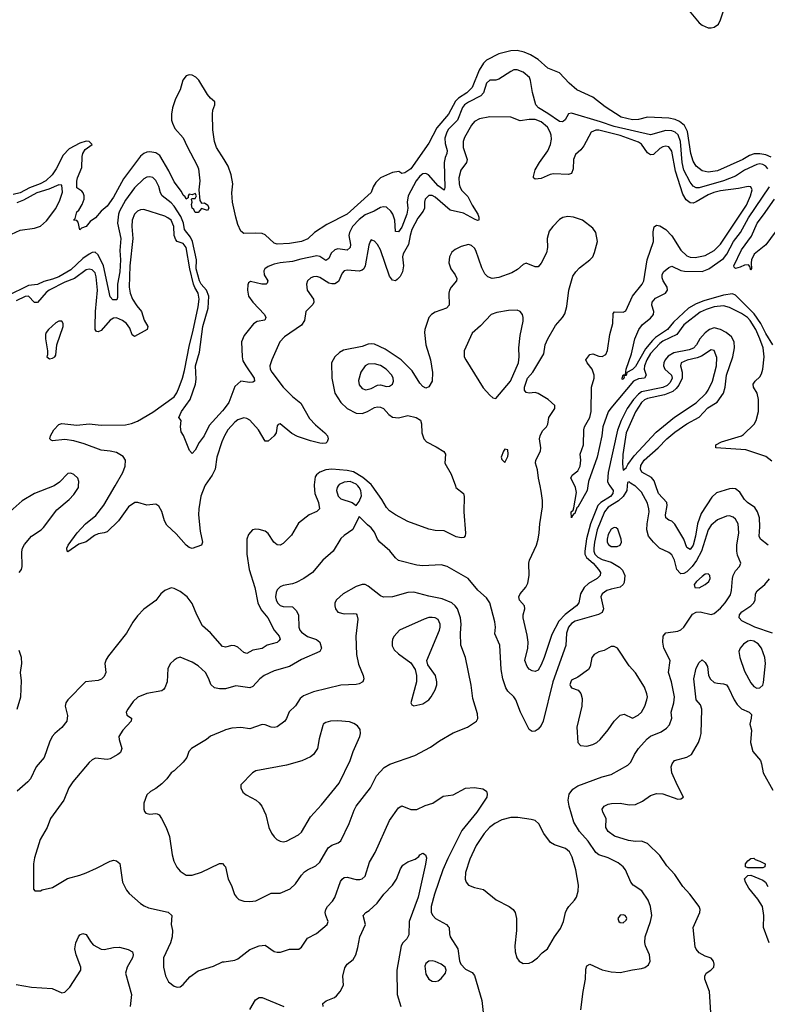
# Model space of a CAD drawing. Header units: inches. Extents: x 1473912 to 1647258, y 640388 to 773423.
# Tile 289 of 420: x 1538653 to 1543579, y 736585 to 743071. Entities that reach past the tile are written whole.
import ezdxf

# ---------------------------------------------------------------- set-up
doc = ezdxf.new("R2010")
doc.units = ezdxf.units.IN
doc.header["$MEASUREMENT"] = 0
for name, color, linetype in [('B5733', 7, 'Continuous'), ('B5734', 7, 'Continuous'), ('B5743', 7, 'Continuous'), ('B5744', 7, 'Continuous')]:
    doc.layers.add(name, color=color, linetype=linetype)

msp = doc.modelspace()

# ---------------------------------------------------------------- linework, layer by layer
at = {"layer": 'B5733', "color": 5}
for points, elevation in [([(1538880.6, 740000), (1538880.3, 739999.7), (1538750, 739949.8), (1538670, 739902.4), (1538590, 739832.5), (1538530.7, 739769.3), (1538490, 739740.4), (1538430, 739725.1), (1538390, 739722.4), (1538290, 739737.7), (1538233.8, 739753.8), (1538209.4, 739769.4), (1538195.8, 739790), (1538190.9, 739810), (1538193, 739830), (1538219.5, 739850), (1538310, 739876.4), (1538332.3, 739887.7), (1538354.1, 739905.9), (1538383.9, 739950), (1538409, 740000)], 720), ([(1538650.5, 739429.5), (1538664.1, 739450), (1538669.8, 739470), (1538666.1, 739566.1), (1538672.3, 739590), (1538685.3, 739614.7), (1538730, 739669), (1538793.5, 739710), (1538810, 739726.5), (1538898.6, 739841.4), (1538979.1, 739910), (1539010, 739944.2), (1539039.8, 739990), (1539040.5, 740000)], 720), ([(1539874, 740000), (1539847.2, 739932.8), (1539832.8, 739850), (1539830.9, 739810), (1539842.2, 739702.2), (1539856.5, 739630), (1539850.4, 739609.6), (1539790, 739588.4), (1539770, 739594.8), (1539750, 739608.9), (1539684.9, 739684.9), (1539622.2, 739742.2), (1539606.8, 739770), (1539590, 739832), (1539570, 739865.6), (1539550, 739879.6), (1539490, 739872.3), (1539431.8, 739891.8), (1539411.6, 739891.6), (1539370, 739862.4), (1539303.6, 739770), (1539230, 739697.7), (1539210, 739689.8), (1539170, 739684.1), (1539146.7, 739673.3), (1539090, 739632.1), (1539043.4, 739616.6), (1538970, 739566.6), (1538965.2, 739570), (1538963.6, 739590), (1538972, 739610), (1539031.1, 739690), (1539087.2, 739750), (1539154.3, 739805.7), (1539207.8, 739872.2), (1539281.4, 740000)], 680), ([(1540000, 738939.3), (1539990, 738941), (1539910, 739032.4), (1539857.9, 739077.9), (1539819.3, 739150), (1539790, 739226), (1539756.9, 739270), (1539710, 739303.5), (1539670, 739324.7), (1539650, 739327.8), (1539610, 739311.3), (1539583.8, 739290), (1539550, 739244.5), (1539471.5, 739188.5), (1539430, 739145.1), (1539398.4, 739101.6), (1539357, 739030), (1539238.4, 738881.6), (1539222.8, 738857.2), (1539213.1, 738830), (1539219.5, 738770), (1539210, 738744.2), (1539192.4, 738727.6), (1539170, 738718.2), (1539085.5, 738710), (1538970.4, 738590), (1538956.4, 738570), (1538952.4, 738550), (1538967.1, 738487.1), (1538963.1, 738450), (1538931.4, 738408.6), (1538884.9, 738370), (1538867.9, 738350), (1538848.6, 738311.4), (1538815.2, 738210), (1538762, 738150), (1538724.4, 738070), (1538707.2, 738050), (1538636.5, 737990)], 720), ([(1538635.8, 738530), (1538659.9, 738610), (1538663.9, 738716.1), (1538658.4, 738770), (1538666.3, 738830), (1538665.2, 738870), (1538650, 738916)], 720), ([(1540000, 738662.2), (1539970, 738662.4), (1539937.2, 738670), (1539912.2, 738692.2), (1539898.9, 738730), (1539876.3, 738770), (1539830, 738815.1), (1539790, 738839.5), (1539710, 738872.3), (1539690, 738866), (1539670, 738852.7), (1539646.8, 738830), (1539630, 738798), (1539624.4, 738710), (1539610.4, 738670), (1539601.1, 738658.9), (1539590, 738649.6), (1539490, 738632.6), (1539431.4, 738608.6), (1539400.5, 738579.5), (1539364.9, 738530), (1539354, 738510), (1539358.8, 738490), (1539390.6, 738470), (1539387, 738450), (1539332.4, 738390), (1539306.5, 738350), (1539307.6, 738330), (1539325.7, 738270), (1539316.4, 738243.6), (1539300.5, 738230), (1539250, 738202.3), (1539230, 738198.5), (1539153.5, 738206.5), (1539130, 738196.2), (1539110, 738178), (1539003.8, 738050), (1538976.3, 738010), (1538944, 737930), (1538856.3, 737810), (1538833, 737750), (1538788, 737670), (1538750.9, 737550.9), (1538743, 737510), (1538743.6, 737343.6), (1538752.7, 737332.7), (1538790, 737332), (1538801.2, 737338.8), (1538870, 737354.8), (1538967.2, 737412.8), (1539050, 737434.9), (1539090.6, 737450.6), (1539159.3, 737480.7), (1539250, 737528.4), (1539273.7, 737533.7), (1539290.3, 737530.3), (1539302, 737522), (1539312, 737512), (1539316.1, 737496.1), (1539330.4, 737390), (1539355.8, 737335.8), (1539375.1, 737315.1), (1539448.9, 737248.9), (1539472.9, 737232.9), (1539501.1, 737221.1), (1539632, 737192), (1539654.9, 737170), (1539650.5, 737110.5), (1539659.3, 737070), (1539657.6, 737030), (1539647.4, 736990), (1539601.5, 736890), (1539600.3, 736830), (1539613.3, 736773.3), (1539633.8, 736733.8), (1539670, 736704), (1539690, 736697.3), (1539710, 736700.7), (1539730, 736716.3), (1539774.9, 736765.1), (1539830, 736804.9), (1539930, 736835.8), (1539990, 736863.8), (1540000, 736865.2)], 740), ([(1540000, 738389.5), (1539910, 738351.8), (1539884.9, 738330), (1539784, 738270), (1539767.3, 738250), (1539754.8, 738210), (1539730, 738179), (1539670, 738122), (1539650, 738108.7), (1539622, 738070), (1539590, 738038.4), (1539550, 738007), (1539514.2, 737985.8), (1539490, 737964), (1539470.8, 737910), (1539471, 737870), (1539475.3, 737855.3), (1539484.9, 737844.9), (1539510, 737837.3), (1539550, 737842), (1539558.8, 737838.8), (1539572.1, 737832.1), (1539587.7, 737810), (1539618, 737750), (1539640.4, 737690), (1539657, 737570), (1539667.7, 737527.7), (1539687.8, 737487.8), (1539710, 737463), (1539750, 737436.4), (1539790, 737435.3), (1539850, 737454.9), (1539970, 737512.2), (1539990, 737513), (1540000, 737500.2)], 760), ([(1538630, 736715.5), (1538730, 736697.6), (1538867.9, 736687.9), (1538930, 736660.7), (1538950, 736664.9), (1538982.9, 736697.1), (1539055.6, 736810), (1539055.8, 736830), (1539024.4, 736910), (1539016.8, 736950), (1539023.9, 736990), (1539040.5, 737030), (1539050, 737043), (1539070, 737052.4), (1539090, 737045.5), (1539118.5, 736998.5), (1539137.6, 736977.6), (1539190, 736947.1), (1539210, 736944.9), (1539270, 736959.6), (1539310, 736961.1), (1539366.7, 736946.7), (1539396.3, 736930), (1539400.4, 736910), (1539396, 736890), (1539360.2, 736830), (1539351, 736790), (1539389.2, 736650), (1539381.9, 736570)], 720)]:
    msp.add_lwpolyline(points, dxfattribs=dict(at, elevation=elevation))
at = {"layer": 'B5734', "color": 5}
for points, elevation in [([(1540000, 742150.2), (1539949.8, 742229.8), (1539937.2, 742270), (1539926, 742346), (1539923.7, 742450), (1539925, 742475), (1539939.3, 742510), (1539938, 742530), (1539910, 742553.5), (1539890, 742579.3), (1539832.6, 742672.6), (1539812.8, 742692.8), (1539790, 742705.2), (1539770, 742708.2), (1539750, 742701.2), (1539727.9, 742672.1), (1539710.9, 742610), (1539679.5, 742550), (1539660.2, 742490), (1539653, 742450), (1539654, 742410), (1539658.8, 742390), (1539675.8, 742355.7), (1539730, 742294), (1539755.5, 742235.5), (1539822.7, 742110), (1539830.2, 742090), (1539840.3, 742010), (1539833, 741950), (1539840.7, 741880.7), (1539850, 741862), (1539870, 741864.7), (1539892.4, 741850), (1539898.8, 741830), (1539890, 741815.3), (1539850, 741828), (1539830, 741802), (1539810, 741802), (1539800.4, 741820.4), (1539790, 741828.7), (1539785.6, 741854.4), (1539788.9, 741868.9), (1539786, 741890), (1539790, 741894), (1539810, 741894), (1539818, 741910), (1539810, 741926), (1539790, 741918), (1539770, 741922), (1539762.8, 741910), (1539762, 741898), (1539750, 741889.4), (1539744.4, 741904.4), (1539730, 741916), (1539718.6, 741938.6), (1539670, 742002.4), (1539636.2, 742076.2), (1539576.7, 742176.7), (1539550, 742195), (1539510, 742200.2), (1539490, 742197.8), (1539470, 742189), (1539448.3, 742171.8), (1539336.3, 742023.7), (1539270, 741901.3), (1539230, 741843), (1539190.3, 741809.7), (1539153.5, 741766.5), (1539118, 741742), (1539090, 741708.7), (1539061, 741699), (1539050, 741686), (1539037.2, 741737.2), (1539028.9, 741748.9), (1539008, 741750), (1539018, 741762), (1539030, 741806), (1539043.1, 741816.9), (1539065.5, 741854.5), (1539078.7, 741890), (1539077.8, 741910), (1539070.9, 741930.9), (1539061.6, 741941.6), (1539030, 741964.7), (1539028.4, 742008.4), (1539033.2, 742030), (1539061.7, 742098.3), (1539064.5, 742170), (1539069.2, 742190.8), (1539084.3, 742215.7), (1539131.2, 742250), (1539109.7, 742269.7), (1539090, 742270.7), (1539050, 742258.8), (1538979.9, 742220.1), (1538940.4, 742179.6), (1538893.3, 742090), (1538867.2, 742050), (1538824.6, 742010), (1538788.3, 741990), (1538716.5, 741963.5), (1538656.3, 741930), (1538610, 741919.1)], 640), ([(1540000, 740507.7), (1539990, 740493.7), (1539902.4, 740397.6), (1539867.6, 740330), (1539834.9, 740285.1), (1539810, 740236), (1539790, 740214), (1539772.3, 740232.3), (1539731.6, 740331.6), (1539716.6, 740356.6), (1539712.3, 740390), (1539718, 740430), (1539702, 740450), (1539719.8, 740490), (1539775.4, 740570), (1539812.5, 740670), (1539816.2, 740703.8), (1539810.8, 740790), (1539838.4, 740881.6), (1539860.1, 741050), (1539895.3, 741170), (1539898.3, 741250), (1539884.5, 741290), (1539848.1, 741328.1), (1539837.9, 741350), (1539816.2, 741430), (1539817.6, 741490), (1539792.5, 741610), (1539779.2, 741639.2), (1539738.7, 741690), (1539732.2, 741730), (1539715.5, 741775.5), (1539670, 741843.2), (1539650, 741864.7), (1539591.6, 741911.6), (1539581.6, 741930), (1539570, 741973), (1539550, 742012.4), (1539530, 742031), (1539510, 742037.2), (1539490, 742033.6), (1539470, 742022.5), (1539410, 741963.2), (1539350, 741881.5), (1539310.5, 741810), (1539303.9, 741790), (1539298, 741730), (1539319.5, 741630), (1539313.1, 741550), (1539316.3, 741490), (1539312.4, 741410), (1539297.4, 741330), (1539297.8, 741242.2), (1539293.4, 741226.6), (1539266.6, 741226.6), (1539250, 741246), (1539206, 741450), (1539170, 741523.2), (1539150, 741539.6), (1539130, 741537.9), (1539110, 741527.7), (1539070, 741497.7), (1538990, 741423.1), (1538910, 741377.6), (1538870, 741361.5), (1538812.4, 741347.6), (1538770, 741326), (1538710, 741320.1), (1538569.2, 741250.8)], 660), ([(1538570, 741644.7), (1538656.1, 741683.9), (1538750, 741698.8), (1538790, 741711.5), (1538830, 741746), (1538890, 741826.7), (1538918.1, 741881.8), (1538934.3, 741934.3), (1538930, 741981.2), (1538910, 741984.4), (1538844.6, 741955.4), (1538766.1, 741930), (1538677.8, 741882.2), (1538634.7, 741865.3)], 660), ([(1539281.4, 740000), (1539332.1, 740087.9), (1539347.2, 740130), (1539349.5, 740169.5), (1539334.5, 740194.5), (1539290, 740220.3), (1539250, 740229.9), (1539190, 740234.7), (1539077.2, 740277.2), (1539010, 740297.4), (1538950, 740306.8), (1538870, 740297.6), (1538860.8, 740300.8), (1538852.3, 740310), (1538856.9, 740330), (1538878.3, 740370), (1538910, 740405.3), (1538930, 740411.4), (1539030, 740401), (1539110, 740408.2), (1539190, 740399.6), (1539350, 740403.4), (1539390, 740410.1), (1539430, 740425.9), (1539530, 740484.8), (1539670, 740587.9), (1539687.4, 740612.6), (1539704, 740650), (1539726.4, 740710), (1539738.9, 740761.1), (1539771.4, 740930), (1539794.4, 741014.4), (1539830, 741180.4), (1539835.5, 741230), (1539830, 741269.7), (1539806.1, 741306.1), (1539797.5, 741330), (1539773.7, 741430), (1539750, 741570.7), (1539730, 741597.9), (1539690, 741609.4), (1539681, 741621.1), (1539671.8, 741650), (1539667.6, 741710), (1539650, 741749.8), (1539630, 741766.6), (1539610, 741776.2), (1539470, 741820.3), (1539450, 741819.3), (1539429.1, 741810), (1539409.4, 741790), (1539394.4, 741750), (1539392.1, 741710), (1539398.7, 741630), (1539379.5, 741450), (1539374.3, 741310), (1539379.9, 741270), (1539396.2, 741230), (1539425.3, 741185.3), (1539456.3, 741150), (1539472.6, 741092.6), (1539498.2, 741050), (1539494, 741030), (1539410, 740983.5), (1539395, 740995), (1539379.4, 741039.4), (1539356.4, 741070), (1539330, 741090.4), (1539290, 741106.8), (1539270, 741105), (1539250, 741091.2), (1539190, 741024.1), (1539170, 741014), (1539158.3, 741018.3), (1539150.7, 741030.7), (1539149.9, 741049.9), (1539152.3, 741150), (1539165.8, 741290), (1539157.2, 741377.2), (1539150, 741404.2), (1539130, 741423.7), (1539110, 741427.4), (1539090, 741422.8), (1539014.2, 741365.8), (1538950, 741341.5), (1538847.9, 741290), (1538826.7, 741273.3), (1538770, 741208.8), (1538750, 741208.2), (1538710, 741249.4), (1538690, 741248.3), (1538630, 741218.9)], 680), ([(1540000, 740326.6), (1539984.1, 740290), (1539952, 740190), (1539940.1, 740110), (1539920.5, 740070), (1539875.7, 740004.3), (1539874, 740000)], 680), ([(1539040.5, 740000), (1539042.6, 740030), (1539035.8, 740050), (1539010, 740075.1), (1538990, 740084), (1538970, 740081.1), (1538915.8, 740024.2), (1538880.6, 740000)], 720)]:
    msp.add_lwpolyline(points, dxfattribs=dict(at, elevation=elevation))
at = {"layer": 'B5734', "color": 5, "elevation": 720}
msp.add_lwpolyline([(1538910, 741086), (1538890, 741075.4), (1538843.2, 741030), (1538827.1, 741010), (1538823.4, 740996.6), (1538823, 740970), (1538836.9, 740890), (1538836.4, 740863.6), (1538831, 740850), (1538850, 740837.3), (1538870, 740842), (1538884, 740850), (1538890, 740862), (1538897.7, 740930), (1538939.8, 741050), (1538940.5, 741070), (1538930, 741084.5)], close=True, dxfattribs=at)
at = {"layer": 'B5743', "color": 5}
for points, elevation in [([(1542656.3, 740000), (1542654, 739970), (1542629.6, 739930), (1542598.6, 739901.4), (1542530, 739859.3), (1542507, 739830), (1542457.3, 739710), (1542439.7, 739630), (1542435.6, 739590), (1542436.4, 739570), (1542443.5, 739550), (1542462.8, 739530), (1542490, 739515.2), (1542550, 739496.6), (1542604.7, 739464.7), (1542625.9, 739445.9), (1542639.7, 739410), (1542635.5, 739364.5), (1542629.3, 739350.7), (1542610, 739333.3), (1542550, 739320.7), (1542522.4, 739310), (1542491.1, 739288.9), (1542483.2, 739270), (1542499.8, 739190), (1542490, 739165.1), (1542467, 739153), (1542312.9, 739110), (1542290, 739093.2), (1542269.6, 739070), (1542255, 739030), (1542250.7, 738949.3), (1542166.1, 738710), (1542101.3, 738450), (1542090, 738422), (1542070, 738397.2), (1542050, 738385.1), (1542030, 738383.1), (1542010, 738394.3), (1541953.6, 738510), (1541922.8, 738590), (1541910, 738611.1), (1541868.7, 738648.7), (1541856.5, 738670), (1541837.4, 738730), (1541826, 738790), (1541817.2, 738950), (1541784.7, 739024.7), (1541788.6, 739070), (1541784.7, 739104.7), (1541750, 739229.3), (1541730, 739262.4), (1541672.2, 739312.2), (1541607.8, 739390), (1541470, 739469.7), (1541430, 739479.2), (1541310, 739473.3), (1541270, 739476.8), (1541150, 739509.7), (1541130, 739526.3), (1541091.4, 739571.4), (1541025.1, 739630), (1541009.7, 739650), (1540990, 739696), (1540970, 739724.5), (1540943.7, 739743.7), (1540890, 739798), (1540847.4, 739712.6), (1540790, 739673.6), (1540770, 739654.5), (1540718, 739570), (1540650.5, 739510), (1540581.6, 739430), (1540524.9, 739390), (1540475.6, 739364.4), (1540450, 739355.1), (1540390, 739344.2), (1540370, 739335.1), (1540350, 739316.2), (1540342.4, 739297.6), (1540339, 739270), (1540343.2, 739250), (1540352, 739230), (1540370, 739212), (1540390, 739205.2), (1540450, 739202.4), (1540476.7, 739176.7), (1540489.2, 739149.2), (1540491.3, 739070), (1540498.5, 739050), (1540510, 739036), (1540550, 739007.6), (1540608.4, 738988.4), (1540630.8, 738970.8), (1540641.1, 738930), (1540630.4, 738910), (1540510, 738856), (1540430, 738809.8), (1540330, 738781.4), (1540263.7, 738750), (1540235.6, 738730), (1540190, 738677.7), (1540170, 738668.9), (1540077.7, 738682.2), (1540010, 738662.2), (1540000, 738662.2)], 740), ([(1540593, 740000), (1540597.3, 739950), (1540620.9, 739890), (1540627.6, 739850), (1540610, 739831.1), (1540560.5, 739810), (1540490, 739755.4), (1540443.8, 739676.2), (1540390, 739621), (1540370, 739608.6), (1540350, 739610.9), (1540327.6, 739630), (1540290, 739686), (1540270, 739701.6), (1540230, 739711.8), (1540210, 739714), (1540186, 739710), (1540160.9, 739679.1), (1540150.4, 739649.6), (1540150.2, 739550), (1540164.3, 739450), (1540201.8, 739330), (1540222.6, 739230), (1540243.7, 739183.7), (1540288.3, 739130), (1540329.3, 739050), (1540362.2, 739010), (1540369.2, 738990), (1540361.5, 738978.5), (1540350.6, 738969.4), (1540284.4, 738950), (1540250, 738929.8), (1540190, 738917.2), (1540150, 738895.6), (1540130, 738902.3), (1540090, 738938.5), (1540070, 738946.2), (1540050, 738947.9), (1540010, 738937.6), (1540000, 738939.3)], 720), ([(1540751, 740000), (1540744.1, 739990), (1540740.6, 739970), (1540751.8, 739931.8), (1540770, 739915.6), (1540842.8, 739890), (1540870, 739871), (1540890, 739897.3), (1540906.3, 739933.7), (1540901.3, 739970), (1540889.8, 739990), (1540880.3, 740000)], 740), ([(1541524.2, 740000), (1541527.7, 739990), (1541576.4, 739950), (1541582.6, 739930), (1541579.3, 739830), (1541590.3, 739689.7), (1541588.3, 739671.7), (1541579, 739661), (1541563, 739657), (1541530, 739664), (1541450, 739703.1), (1541390, 739707), (1541350, 739715.8), (1541210, 739766), (1541130, 739809.8), (1541090, 739836.1), (1541070, 739857), (1541039, 739910), (1540976.4, 740000)], 720), ([(1542541.8, 740000), (1542563.9, 739970), (1542562, 739950), (1542545.6, 739930), (1542482.1, 739890), (1542462.9, 739870), (1542413.7, 739750), (1542388.1, 739651.9), (1542376.4, 739570), (1542377.8, 739550), (1542388.8, 739528.8), (1542431.9, 739490), (1542467.5, 739450), (1542480.1, 739430), (1542479, 739410), (1542457.2, 739390), (1542402.1, 739357.9), (1542372.5, 739330), (1542348.1, 739290), (1542337.3, 739230), (1542322.8, 739210), (1542246.4, 739153.6), (1542206.1, 739110), (1542159.4, 739020.6), (1542109.4, 738870), (1542090, 738821.3), (1542070, 738785.7), (1542050, 738778.2), (1542030, 738782), (1542010, 738793.7), (1541996.4, 738810), (1541982.5, 738850), (1542001.7, 738930), (1542002.7, 738970), (1541997.8, 739017.8), (1541971.4, 739130), (1541971.4, 739150), (1541981.2, 739190), (1541978.8, 739210), (1541947.1, 739247.1), (1541942.3, 739270), (1541951.5, 739290), (1541987.3, 739332.7), (1542000.5, 739359.5), (1542009.3, 739410), (1542006.8, 739490), (1542011.7, 739510), (1542057.7, 739610), (1542070.3, 739650), (1542076.6, 739690), (1542080.5, 739750), (1542096.9, 739863.1), (1542097.1, 739902.9), (1542090, 739965.6), (1542082.1, 740000)], 720), ([(1542350.7, 736549.3), (1542366, 736670), (1542381.5, 736750), (1542383.5, 736816.5), (1542390, 736838), (1542410, 736848.7), (1542490, 736811), (1542550, 736798.6), (1542610, 736794), (1542690, 736812.7), (1542750, 736820.5), (1542771.7, 736828.3), (1542795.3, 736844.7), (1542806.6, 736870), (1542802, 736910), (1542777.6, 736970), (1542773, 736993), (1542775.1, 737030), (1542809.8, 737130), (1542817.6, 737170), (1542808.7, 737230), (1542794.8, 737270), (1542753.3, 737333.3), (1542695.6, 737370), (1542679.7, 737390), (1542643.8, 737470), (1542630, 737490.9), (1542597.5, 737517.5), (1542530, 737549), (1542470, 737569.8), (1542450, 737584.5), (1542398.9, 737658.9), (1542342.6, 737722.6), (1542304.1, 737784.1), (1542273.3, 737890), (1542267.4, 737930), (1542272.8, 737970), (1542297.5, 738002.5), (1542330, 738023.6), (1542490, 738083.2), (1542550, 738098.9), (1542659.8, 738160.2), (1542680.3, 738179.7), (1542704.4, 738230), (1542731.1, 738270), (1542786.8, 738333.2), (1542810, 738351.9), (1542880.2, 738379.8), (1542914.9, 738405.1), (1542934, 738426), (1542950.9, 738470), (1542945.5, 738510), (1542963.7, 738570), (1542968.2, 738610), (1542948.5, 738708.5), (1542927.9, 738770), (1542939.8, 738850), (1542898, 738930), (1542890.7, 738970), (1542893.3, 739010), (1542910, 739031.3), (1542990, 739043.8), (1543010, 739052.2), (1543030, 739070.2), (1543085.9, 739154.1), (1543110, 739169.3), (1543136, 739170), (1543210, 739153.6), (1543230, 739159), (1543270, 739193.9), (1543302.5, 739230), (1543336.8, 739283.2), (1543344.3, 739310), (1543349.4, 739390), (1543355.2, 739410), (1543370, 739441.5), (1543396.3, 739470), (1543405.4, 739490), (1543383.6, 739543.6), (1543378.2, 739570), (1543379.1, 739610), (1543392.5, 739690), (1543386.5, 739750), (1543370, 739780.4), (1543354.1, 739794.1), (1543330, 739802.3), (1543310, 739799.8), (1543250, 739775.8), (1543210, 739742.4), (1543190, 739709.7), (1543146, 739570), (1543111.6, 739508.4), (1543084.7, 739470), (1543050, 739434.7), (1543030, 739422.9), (1543010, 739421.1), (1543004.6, 739424.6), (1542984, 739450), (1542967.3, 739510), (1542950, 739545.1), (1542930, 739562.3), (1542869.7, 739590), (1542830, 739628.5), (1542797, 739670), (1542784.7, 739710), (1542786.6, 739750), (1542799.9, 739830), (1542799.6, 739850), (1542790, 739886.3), (1542750, 739958.8), (1542710, 739997.8), (1542706.4, 740000)], 740), ([(1542397.4, 740000), (1542393.2, 739970), (1542330, 739859.1), (1542323.7, 739856.3), (1542310, 739817.4), (1542303.6, 739816.4), (1542294.8, 739805.2), (1542290, 739789.6), (1542287.6, 739830), (1542299.1, 739840.9), (1542305, 739855), (1542322.9, 739957.1), (1542315.3, 739990), (1542310.4, 740000)], 680), ([(1543585, 739610), (1543535.5, 739650), (1543525.4, 739670), (1543529.9, 739730), (1543526.9, 739790), (1543514.8, 739830), (1543497.8, 739857.8), (1543449.8, 739890), (1543430, 739909.8), (1543398.3, 739958.3), (1543370, 739980.3), (1543350, 739983.7), (1543330, 739981), (1543245, 739955), (1543213.6, 739926.4), (1543142.8, 739817.2), (1543119.1, 739750), (1543106.1, 739670), (1543090.5, 739610), (1543070, 739582), (1543050, 739595.1), (1543028.3, 739648.3), (1542970, 739748.6), (1542950, 739767.1), (1542930, 739774.6), (1542909.9, 739789.9), (1542907.4, 739810), (1542919.9, 739870), (1542917.4, 739890), (1542861.3, 739950), (1542845.3, 740000)], 720), ([(1540000, 737500.2), (1540008, 737490), (1540027.3, 737410), (1540048.5, 737368.5), (1540068.6, 737308.6), (1540080.7, 737290), (1540096.1, 737276.1), (1540130, 737264.4), (1540170, 737261.3), (1540210, 737267.2), (1540310, 737317), (1540370, 737317), (1540434.5, 737345.5), (1540470, 737377.6), (1540510, 737435.8), (1540530, 737456.5), (1540550, 737471.5), (1540603.9, 737496.1), (1540630, 737520.4), (1540684.5, 737615.5), (1540710, 737632.3), (1540752.1, 737647.9), (1540770, 737662), (1540824.9, 737775.1), (1540856, 737864), (1540869.8, 737890), (1540964.4, 738010), (1541004.7, 738090), (1541054.8, 738145.2), (1541092.9, 738167.1), (1541256.8, 738223.2), (1541360.6, 738279.4), (1541418.4, 738321.6), (1541510, 738374), (1541604, 738410), (1541664, 738450), (1541671.8, 738468.2), (1541670, 738498), (1541639.2, 738599.2), (1541627.6, 738687.6), (1541590.9, 738870), (1541559.3, 738950), (1541556.8, 739030), (1541561, 739090), (1541557, 739130), (1541537, 739190), (1541523.2, 739210), (1541499.8, 739230), (1541435.9, 739255.9), (1541350, 739273.1), (1541250, 739300.9), (1541210, 739297.3), (1541110, 739269.8), (1541050, 739267.1), (1541030, 739276.9), (1540950, 739340.5), (1540930, 739351.1), (1540909.7, 739349.7), (1540870, 739337.2), (1540784.4, 739290), (1540739.5, 739250), (1540730.3, 739230), (1540728.9, 739208.9), (1540734, 739190), (1540750, 739168.7), (1540790, 739157.4), (1540850, 739160.4), (1540870, 739156.3), (1540875.5, 739150), (1540881.6, 739121.6), (1540867.2, 739010), (1540871.3, 738890), (1540885.9, 738825.9), (1540916.5, 738750), (1540921.3, 738730), (1540914.9, 738710), (1540890, 738696.3), (1540870, 738692.8), (1540770, 738686.6), (1540590, 738642.8), (1540522.9, 738617.1), (1540500.2, 738599.8), (1540470, 738551.5), (1540428.5, 738511.5), (1540412, 738468), (1540400.4, 738450), (1540350, 738413.3), (1540330, 738408), (1540310, 738409.7), (1540270, 738426.6), (1540250, 738428.3), (1540170, 738399.7), (1540110, 738408.5), (1540050, 738404.7), (1540010, 738393.7), (1540000, 738389.5)], 760), ([(1543612.8, 739030), (1543497.6, 739070), (1543411.8, 739111.8), (1543394.7, 739130), (1543395.1, 739150), (1543412.4, 739170), (1543471.5, 739210), (1543489.6, 739230), (1543498.9, 739250), (1543501.5, 739290), (1543511.4, 739308.6), (1543562.6, 739350), (1543592.9, 739387.1)], 720), ([(1543207.9, 736530), (1543199.4, 736670), (1543167.7, 736750), (1543167.1, 736770), (1543176.3, 736790), (1543207.3, 736810), (1543227.8, 736830), (1543229.7, 736850), (1543225.6, 736870), (1543210, 736889.5), (1543170, 736902.3), (1543130, 736924.4), (1543110, 736947.6), (1543104.5, 736964.5), (1543091.3, 737090), (1543134.7, 737190), (1543135.8, 737210), (1543129.7, 737230), (1543068.3, 737310), (1543021.7, 737361.7), (1542970, 737440.4), (1542916.9, 737496.9), (1542870, 737565.7), (1542790, 737644.7), (1542750, 737659), (1542710, 737657.4), (1542664.6, 737664.6), (1542573.3, 737693.3), (1542530, 737722.3), (1542515.8, 737750), (1542518.4, 737810), (1542496.3, 737850), (1542491.6, 737870), (1542504.5, 737890), (1542530, 737903.6), (1542551.8, 737908.2), (1542610, 737910.2), (1542670, 737899.1), (1542710, 737901.5), (1542756.6, 737923.4), (1542810, 737959.5), (1542850, 737974), (1542890.4, 737970.4), (1542990, 737937.3), (1543010, 737938), (1543028, 737950), (1542986.5, 738026.5), (1542949.7, 738110), (1542946, 738150), (1542952.8, 738170), (1542968.8, 738191.2), (1543050, 738213), (1543079.8, 738230), (1543125.5, 738310), (1543137.6, 738342.4), (1543142.9, 738370), (1543148.6, 738530), (1543138, 738558), (1543109.8, 738590), (1543095, 738730), (1543110, 738799.3), (1543130, 738837.1), (1543150, 738854.4), (1543170, 738837.1), (1543185.7, 738810), (1543192.4, 738750), (1543205.9, 738725.9), (1543230, 738705.8), (1543250, 738699.7), (1543290, 738696.9), (1543310, 738688.5), (1543324.6, 738670), (1543360.5, 738590), (1543379.8, 738559.8), (1543410, 738532.5), (1543460.3, 738510), (1543474.4, 738494.4), (1543473.9, 738470), (1543464, 738430), (1543475, 738390), (1543468.6, 738308.6), (1543483, 738250), (1543534, 738190), (1543542, 738170), (1543552, 738110), (1543614.7, 737994.7)], 720), ([(1540000, 736865.2), (1540070, 736875.3), (1540090, 736885.3), (1540170, 736945.3), (1540230, 736970.4), (1540270, 736974.4), (1540330, 736933), (1540350, 736928.2), (1540371.3, 736928.7), (1540430, 736948.4), (1540491.4, 736948.6), (1540510, 736962), (1540550, 737020.5), (1540608.2, 737051.8), (1540679, 737110), (1540686, 737130), (1540669.7, 737169.7), (1540666.2, 737190), (1540669.8, 737210), (1540680.3, 737230), (1540714.8, 737265.2), (1540730, 737288.7), (1540767, 737393), (1540777.6, 737410), (1540790, 737421.3), (1540810, 737423.1), (1540870, 737408), (1540893.4, 737406.6), (1540910, 737410.4), (1540929.6, 737430), (1540958.8, 737521.2), (1540995.3, 737584.7), (1541090, 737794.9), (1541150, 737879.3), (1541170, 737892.2), (1541230, 737868.8), (1541270, 737868.7), (1541325.2, 737894.8), (1541376, 737910), (1541443.1, 737956.9), (1541510, 737964.6), (1541590, 738008.8), (1541650, 738013.1), (1541705.3, 738005.3), (1541728.4, 737988.4), (1541734.4, 737970), (1541730.3, 737950), (1541664.7, 737850), (1541566.2, 737730), (1541474.2, 737545.8), (1541440.1, 737470), (1541386.9, 737310), (1541365, 737230), (1541365.2, 737190), (1541375.6, 737170), (1541393.7, 737150), (1541466.4, 737110), (1541477.2, 737097.2), (1541482, 737090), (1541484.2, 737050), (1541490.4, 737030), (1541540.5, 736950), (1541550.5, 736870.5), (1541560.7, 736850), (1541590, 736816.3), (1541634.3, 736794.3), (1541650, 736774.8), (1541697.7, 736610), (1541710, 736511)], 740), ([(1540652.3, 736570), (1540651.1, 736590), (1540672, 736608), (1540727.6, 736630), (1540739.8, 736640.2), (1540764.2, 736670), (1540786, 736710), (1540782.7, 736770), (1540795.9, 736824.1), (1540811.5, 736848.5), (1540850, 736880.3), (1540867.6, 736910), (1540881.7, 736958.3), (1540895, 737030), (1540932.4, 737110), (1540916.4, 737170), (1540934.3, 737190), (1540956.6, 737203.4), (1541009.5, 737250.5), (1541052.2, 737310), (1541109.8, 737370), (1541136.2, 737410), (1541162, 737478), (1541177.5, 737502.5), (1541210, 737523.7), (1541259.1, 737540.9), (1541282, 737558), (1541290, 737570.6), (1541310, 737580.7), (1541326, 737570), (1541330, 737562), (1541332.7, 737550), (1541327.3, 737507.3), (1541277.6, 737290), (1541218.9, 737130), (1541216.8, 737043.2), (1541203.8, 737016.2), (1541177.4, 736990), (1541167.3, 736970), (1541139, 736810), (1541140.5, 736650), (1541165.2, 736570)], 720), ([(1543591.4, 736990), (1543553.8, 737090), (1543555.8, 737170), (1543546.8, 737230), (1543517.7, 737277.7), (1543457.4, 737350), (1543434.8, 737390), (1543428.1, 737411.9), (1543450, 737434.4), (1543470, 737435.6), (1543550, 737403.2), (1543567.9, 737390), (1543581.9, 737361.8)], 680), ([(1540170, 736550.6), (1540206, 736614), (1540230, 736630.4), (1540250, 736628.7), (1540394, 736570)], 720)]:
    msp.add_lwpolyline(points, dxfattribs=dict(at, elevation=elevation))
for points, elevation in [([(1542570, 739727), (1542550, 739715.6), (1542530, 739680.7), (1542523.5, 739650), (1542524.8, 739630), (1542533, 739613), (1542550, 739601.8), (1542590, 739601.1), (1542609.7, 739610.3), (1542618.4, 739630), (1542617, 739650), (1542594.2, 739714.2), (1542583.7, 739723.7)], 760), ([(1543190, 739420.9), (1543170, 739418), (1543150, 739403), (1543112.4, 739370), (1543098.4, 739350), (1543102.8, 739330), (1543130, 739329.1), (1543169.4, 739350), (1543193.6, 739370), (1543203.6, 739390), (1543199.5, 739410)], 760), ([(1541370, 739133.3), (1541350, 739132.4), (1541317.7, 739122.3), (1541156.3, 739050), (1541120.3, 739010), (1541110.4, 738990), (1541107, 738970), (1541107.3, 738947.3), (1541120.6, 738920.6), (1541150, 738893), (1541230, 738833.4), (1541258, 738790), (1541268.2, 738750), (1541268.4, 738710), (1541231.1, 738571.1), (1541236.9, 738556.9), (1541250.9, 738550.9), (1541310, 738564.2), (1541349.6, 738590), (1541364.7, 738610), (1541390, 738656.3), (1541401.5, 738690), (1541402.7, 738710), (1541393.3, 738750), (1541342, 738822), (1541335.8, 738850), (1541419.8, 739050), (1541424.2, 739070), (1541423.7, 739090), (1541410, 739119.7), (1541390, 739130.7)], 780), ([(1543470, 738981.9), (1543450, 738978.3), (1543422.1, 738957.9), (1543400.9, 738930), (1543392.6, 738910), (1543397.2, 738870), (1543430, 738780.3), (1543470, 738701.7), (1543490, 738678.5), (1543510, 738667.6), (1543530, 738668.8), (1543550, 738688), (1543554.9, 738705.1), (1543566.7, 738830), (1543562.6, 738870), (1543541.5, 738930), (1543518.7, 738958.7), (1543490, 738977.5)], 740), ([(1542570, 738941.2), (1542550, 738941.2), (1542504.7, 738915.3), (1542470, 738906), (1542438, 738890), (1542423.1, 738870), (1542412, 738810), (1542400.7, 738790), (1542330, 738740.9), (1542290, 738719.6), (1542283.6, 738710), (1542278.4, 738690), (1542281.7, 738681.7), (1542290, 738670.7), (1542334, 738654), (1542351.6, 738631.6), (1542359.3, 738599.3), (1542356.9, 738550), (1542323.1, 738410), (1542330.5, 738310.5), (1542348.8, 738288.8), (1542390, 738286.3), (1542430, 738296.5), (1542455.6, 738310), (1542477.6, 738330), (1542530, 738392.7), (1542570, 738450.4), (1542610, 738488.7), (1542635.6, 738495.6), (1542690, 738470.6), (1542729, 738490), (1542749.5, 738510.5), (1542772.3, 738550), (1542786, 738590), (1542789.3, 738610), (1542786, 738630), (1542770, 738673.2), (1542710, 738768.7), (1542670, 738814), (1542592.3, 738930)], 760), ([(1540750, 738452.7), (1540702, 738450), (1540670, 738441.6), (1540653.4, 738430), (1540650, 738422), (1540626, 738334), (1540615.2, 738270), (1540590, 738231.1), (1540570, 738216), (1540512, 738188), (1540410, 738159.8), (1540210, 738122.4), (1540187.7, 738110), (1540110.6, 738030), (1540110.6, 738010), (1540123.4, 737983.4), (1540145.3, 737965.3), (1540210.8, 737930), (1540232, 737912), (1540248, 737890), (1540273.8, 737833.8), (1540294.9, 737750), (1540312.1, 737712.1), (1540328.9, 737688.9), (1540347.7, 737670), (1540370, 737659.5), (1540390, 737655.8), (1540410, 737660.3), (1540490, 737701.3), (1540510, 737719.5), (1540570, 737820.9), (1540640.7, 737899.3), (1540757.4, 738042.6), (1540829.8, 738190), (1540849.8, 738250), (1540894, 738350), (1540898, 738370), (1540896.1, 738396.1), (1540878.8, 738418.8), (1540855.6, 738435.6), (1540825.4, 738445.4)], 780), ([(1541890, 737816.2), (1541830, 737799.1), (1541783.3, 737776.7), (1541749.6, 737750.4), (1541714.5, 737710), (1541660.7, 737630), (1541618, 737542), (1541590, 737454), (1541589.1, 737409.1), (1541594.9, 737390), (1541610.3, 737370.3), (1541650, 737354.4), (1541710, 737341.6), (1541792.7, 737272.7), (1541877.3, 737230), (1541905.5, 737210), (1541918.4, 737190), (1541926.7, 737150), (1541927.2, 737070), (1541915.8, 736970), (1541917.1, 736930), (1541928.4, 736890), (1541944, 736870), (1541970, 736853.4), (1542010, 736855.5), (1542030, 736864.4), (1542064.5, 736890), (1542095.6, 736924.4), (1542131.6, 736950), (1542177.3, 737030), (1542216.1, 737083.9), (1542236.8, 737130), (1542249.7, 737189.7), (1542259.2, 737210), (1542270.7, 737229.3), (1542309.7, 737270), (1542321.1, 737290), (1542333.7, 737330), (1542334.5, 737370), (1542316.5, 737470), (1542293.8, 737553.8), (1542276.2, 737590), (1542250, 737610.5), (1542176.4, 737636.4), (1542150.4, 737650.5), (1542106, 737710), (1542074.5, 737774.5), (1542050, 737795.1), (1542023.3, 737803.3), (1541935.3, 737815.3)], 760), ([(1543550, 737484), (1543450, 737484.7), (1543436, 737490), (1543435.1, 737510), (1543450, 737531), (1543470, 737546), (1543490, 737546.8), (1543498.8, 737538.8), (1543530, 737528.5), (1543564.2, 737510), (1543562, 737490)], 680), ([(1542630, 737175.1), (1542610, 737171.3), (1542594.9, 737150), (1542601.6, 737130), (1542610, 737123.1), (1542630, 737121.1), (1542650, 737138.8), (1542653.5, 737150), (1542650, 737161.2), (1542642.7, 737170)], 760), ([(1541370, 736872.3), (1541350, 736869.6), (1541330, 736854.5), (1541323.4, 736836.6), (1541330, 736782.8), (1541350, 736750.7), (1541370, 736738), (1541390, 736735.5), (1541410, 736740.5), (1541430, 736754), (1541458, 736790), (1541462.7, 736810), (1541457.2, 736830), (1541429.2, 736850), (1541390, 736867.8)], 740)]:
    msp.add_lwpolyline(points, close=True, dxfattribs=dict(at, elevation=elevation))
at = {"layer": 'B5744', "color": 5}
for points, elevation in [([(1543030.7, 743170), (1543130, 743050.1), (1543150, 743034.8), (1543190, 743018), (1543210, 743017.1), (1543230, 743022.3), (1543257.1, 743042.9), (1543270.5, 743069.5), (1543290, 743130.4)], 640), ([(1543605, 742165), (1543570, 742180.9), (1543530, 742188.8), (1543493.1, 742186.9), (1543462.8, 742177.2), (1543418, 742150), (1543250, 742074.7), (1543190, 742065.9), (1543150, 742076), (1543110, 742105.8), (1543090, 742139.1), (1543074.8, 742190), (1543053.9, 742333.9), (1543034, 742374), (1543001.4, 742401.4), (1542973.1, 742413.1), (1542930, 742421.8), (1542790, 742429.8), (1542730, 742413.7), (1542690, 742411), (1542616.9, 742430), (1542510, 742496.9), (1542430, 742561.1), (1542325.1, 742610), (1542273.4, 742653.4), (1542210, 742722), (1542132.7, 742752.7), (1542068.5, 742808.5), (1542019, 742839), (1541977.2, 742857.2), (1541930, 742867.4), (1541890, 742866.6), (1541810, 742846.2), (1541730, 742804.4), (1541710, 742784.3), (1541680.9, 742739.1), (1541635.3, 742624.7), (1541599.8, 742590), (1541544.7, 742555.3), (1541524.9, 742535.1), (1541479.5, 742450), (1541401.5, 742358.5), (1541350, 742258.4), (1541230, 742089.9), (1541190, 742061.6), (1541170, 742058), (1541152, 742072), (1541110, 742065.6), (1541030.3, 742029.7), (1541000.2, 741999.7), (1540982.4, 741970), (1540968.1, 741931.9), (1540810, 741789.9), (1540677.4, 741722.6), (1540594.9, 741670), (1540552.6, 741627.4), (1540510, 741610.8), (1540430, 741596.8), (1540350, 741593), (1540330, 741598.4), (1540270, 741654.5), (1540250, 741662.9), (1540210, 741665.6), (1540130, 741662), (1540110, 741678), (1540090, 741722.4), (1540076.1, 741770), (1540055.3, 741870), (1540051.6, 741930), (1540058.1, 741990), (1540046.6, 742050), (1540027.1, 742107.1), (1540000, 742150.2)], 640), ([(1543583.7, 742090), (1543570, 742106.8), (1543550, 742117.7), (1543530, 742121.1), (1543510, 742118.5), (1543430, 742079.7), (1543370, 742040.5), (1543290.7, 742009.3), (1543130, 741963.4), (1543110, 741962.7), (1543090, 741974), (1543070, 742001.3), (1543030, 742080.2), (1543017.5, 742130), (1543008.3, 742270), (1542992.2, 742312.2), (1542971.1, 742331.1), (1542950, 742338.4), (1542910, 742341.8), (1542810, 742312), (1542570, 742366.9), (1542479.4, 742399.4), (1542290, 742455.1), (1542269.1, 742450.9), (1542247.6, 742412.4), (1542236.9, 742403.1), (1542230, 742398.7), (1542210, 742401.7), (1542133.7, 742453.7), (1542070.7, 742490), (1542054, 742510), (1542032.8, 742592.8), (1542019.9, 742670), (1542011.2, 742690), (1541970, 742726.5), (1541930, 742742), (1541910, 742740.3), (1541890, 742730.8), (1541810, 742679.8), (1541790, 742673.6), (1541750, 742672.1), (1541730, 742654.3), (1541708.4, 742590), (1541692.5, 742570), (1541610, 742528.1), (1541584.5, 742510), (1541570, 742492.4), (1541537.8, 742410), (1541479.6, 742350), (1541467, 742330), (1541454, 742290), (1541455.7, 742255.7), (1541470.1, 742209.9), (1541468.6, 742190), (1541456.2, 742163.8), (1541449.1, 742130), (1541454, 741966), (1541450.9, 741949.1), (1541410, 741977.9), (1541346.8, 742050), (1541330, 742059.1), (1541310, 742055.2), (1541290, 742041), (1541264.7, 742010), (1541213.5, 741910), (1541206.4, 741870), (1541210.1, 741830), (1541203.8, 741790), (1541170, 741704), (1541150, 741672.8), (1541130, 741676), (1541124, 741750), (1541110.9, 741790), (1541099, 741810), (1541070, 741835.9), (1541050, 741839.5), (1541030, 741833.2), (1540989.7, 741810.3), (1540930, 741785.3), (1540890, 741755.9), (1540845.9, 741710), (1540825.1, 741670), (1540822, 741650), (1540833.4, 741590), (1540830.6, 741570), (1540810, 741553.9), (1540750, 741561.3), (1540730, 741556.1), (1540706.4, 741533.6), (1540690, 741498.5), (1540670, 741484), (1540630.3, 741510.3), (1540610, 741514.9), (1540505.4, 741494.6), (1540450, 741478), (1540370, 741469.9), (1540330, 741461.2), (1540290, 741445.5), (1540269.1, 741430.9), (1540262.6, 741417.4), (1540263.2, 741390), (1540287.7, 741350), (1540284.2, 741335.8), (1540277.3, 741330), (1540249.2, 741329.3), (1540172.8, 741347.2), (1540161.2, 741338.8), (1540155.6, 741324.4), (1540154, 741290), (1540160.7, 741250), (1540189.2, 741210), (1540266, 741130), (1540275.8, 741110), (1540267.7, 741092.3), (1540216.9, 741083.1), (1540192.6, 741067.4), (1540132.4, 740990), (1540115.2, 740950), (1540118.9, 740850), (1540124.4, 740824.4), (1540142, 740790), (1540198, 740710), (1540200.5, 740690), (1540190, 740682.4), (1540170, 740681.3), (1540110, 740689), (1540070, 740654), (1540030.2, 740550), (1540000, 740507.7)], 660), ([(1542310.4, 740000), (1542285.7, 740050), (1542293.5, 740070), (1542330, 740099), (1542346.8, 740130), (1542350.4, 740170), (1542345.2, 740210), (1542368.7, 740271.3), (1542370.9, 740370), (1542375.3, 740390), (1542409.9, 740450), (1542419.6, 740490), (1542421.6, 740650), (1542439, 740710), (1542439.1, 740730), (1542426, 740770), (1542392.7, 740810), (1542382.7, 740830), (1542410, 740864.7), (1542429.2, 740870.8), (1542470, 740855.6), (1542490, 740852.8), (1542514.6, 740865.4), (1542527.2, 740892.8), (1542542.1, 740997.9), (1542561.6, 741070), (1542563.3, 741136.7), (1542572.9, 741147.1), (1542630, 741144.6), (1542647.3, 741152.7), (1542692, 741250), (1542754.9, 741330), (1542765.9, 741350), (1542786.8, 741490), (1542829.9, 741610), (1542826.5, 741673.5), (1542833.1, 741706.9), (1542850, 741716.9), (1542870, 741713.7), (1542910, 741690.2), (1542950, 741647.2), (1543010, 741553.7), (1543050, 741516.8), (1543070, 741507.3), (1543103.7, 741503.7), (1543170, 741518), (1543230, 741551.3), (1543270, 741592.7), (1543441.8, 741850), (1543468.8, 741910), (1543479.4, 741950), (1543471.3, 741971.3), (1543453.3, 741973.3), (1543390, 741958.7), (1543270, 741944.6), (1543226.7, 741933.3), (1543190, 741917.7), (1543110, 741870.8), (1543090, 741863.7), (1543070, 741864.3), (1543043.6, 741883.6), (1543022.6, 741922.6), (1542973.6, 742073.6), (1542950, 742204.7), (1542930, 742232.9), (1542910, 742237.7), (1542890, 742234), (1542870, 742222), (1542830, 742183.7), (1542810, 742181.3), (1542790, 742194.1), (1542751.2, 742251.2), (1542730, 742264.8), (1542610, 742308.1), (1542470, 742344.3), (1542450, 742344.3), (1542419.6, 742330), (1542370, 742239.7), (1542350, 742215.1), (1542315.6, 742184.4), (1542303.2, 742150), (1542300.2, 742090), (1542290, 742058.7), (1542269.2, 742050.8), (1542170, 742057), (1542147.7, 742052.3), (1542090, 742026.2), (1542050, 742020.3), (1542039.2, 742030), (1542038.9, 742038.9), (1542050, 742082.3), (1542077.3, 742130), (1542132.2, 742207.8), (1542151, 742250), (1542156.3, 742283.7), (1542154.5, 742310), (1542149.2, 742330), (1542130, 742363.2), (1542090, 742397.5), (1542050, 742413.1), (1542010, 742415), (1541950, 742404.2), (1541890, 742429.7), (1541750, 742432.2), (1541681.9, 742418.1), (1541650, 742401.6), (1541630, 742375.6), (1541584.7, 742295.3), (1541575.7, 742270), (1541575.4, 742230), (1541602, 742150), (1541597.6, 742130), (1541558.9, 742081.1), (1541546.7, 742030), (1541547.9, 741990), (1541554, 741970), (1541567.1, 741947.1), (1541606.7, 741906.7), (1541633.5, 741850), (1541671.2, 741790), (1541678.7, 741770), (1541678.4, 741750), (1541670, 741747.7), (1541650, 741756.4), (1541577.1, 741797.1), (1541490, 741816.9), (1541390, 741901.4), (1541370, 741912.4), (1541350, 741914), (1541324.6, 741890), (1541320.1, 741870), (1541320.4, 741830), (1541311.4, 741810), (1541275.6, 741764.4), (1541237.7, 741690), (1541225.2, 741650), (1541214.1, 741590), (1541179.9, 741530), (1541175, 741510), (1541181.9, 741450), (1541175.5, 741410), (1541159.8, 741380.2), (1541140.5, 741359.5), (1541130, 741352.1), (1541110, 741356.4), (1541090, 741381), (1541030, 741555.6), (1541010, 741591.5), (1540990, 741611.6), (1540970, 741620.9), (1540961.6, 741610), (1540954, 741586), (1540930.2, 741450), (1540920.8, 741430), (1540910, 741421.6), (1540890, 741415.4), (1540810, 741422.3), (1540790, 741416.8), (1540777.6, 741402.4), (1540752.6, 741347.4), (1540730, 741331.9), (1540710, 741331), (1540690, 741336.6), (1540630, 741373.8), (1540610, 741380.2), (1540590, 741378.5), (1540570.4, 741370), (1540550.2, 741350), (1540541.8, 741330), (1540547.5, 741290), (1540588.9, 741230), (1540592.2, 741210), (1540584.4, 741195.6), (1540539.3, 741150), (1540528.8, 741090), (1540510, 741059.7), (1540397.1, 740982.9), (1540367.7, 740950), (1540313.4, 740830), (1540301, 740790), (1540304.3, 740770), (1540314.4, 740750), (1540390, 740650.1), (1540450, 740588.7), (1540505.6, 740545.6), (1540563.4, 740443.4), (1540602.1, 740402.1), (1540664.7, 740350), (1540682.3, 740330), (1540686.2, 740310), (1540678.5, 740290), (1540670, 740281.8), (1540650, 740279.1), (1540630, 740282.4), (1540570, 740296.2), (1540484.6, 740324.6), (1540446.2, 740346.2), (1540370, 740409.4), (1540356.3, 740403.7), (1540350, 740395.3), (1540343.1, 740350), (1540330.3, 740330), (1540290, 740294), (1540270, 740294.5), (1540225.8, 740370), (1540170, 740434), (1540150, 740445.2), (1540130, 740447.7), (1540090, 740436.3), (1540070, 740420.6), (1540024.5, 740370), (1540001.5, 740330), (1540000, 740326.6)], 680), ([(1543615.1, 740930), (1543570, 741003.2), (1543537.3, 741070), (1543493.5, 741133.5), (1543370, 741256.1), (1543350, 741265), (1543290, 741256.1), (1543160.8, 741219.2), (1543110, 741198.9), (1543059.6, 741170), (1542960.8, 741079.2), (1542920.8, 741030), (1542843.2, 740976.8), (1542822.6, 740957.4), (1542777.7, 740902.3), (1542710, 740786.5), (1542690, 740767.1), (1542653, 740747), (1542650, 740728.2), (1542634.4, 740725.6), (1542636.7, 740716.7), (1542630, 740702), (1542622.9, 740702.9), (1542622, 740710), (1542630, 740732), (1542645.6, 740734.4), (1542648.6, 740768.6), (1542685.4, 740870), (1542706.3, 740970), (1542732.8, 741030), (1542756, 741064), (1542810, 741104.5), (1542829.8, 741130), (1542831.7, 741150), (1542817.7, 741190), (1542821, 741210), (1542842.8, 741237.2), (1542907.8, 741270), (1542922.4, 741290), (1542918.9, 741310), (1542892.8, 741350), (1542885.6, 741370), (1542885.6, 741390), (1542895.6, 741410), (1542930, 741439.6), (1542950, 741446.7), (1543010, 741419.1), (1543033.7, 741413.7), (1543150, 741413.6), (1543194.6, 741430), (1543290, 741498.3), (1543312.3, 741527.7), (1543356.8, 741610), (1543402.6, 741670), (1543455, 741765), (1543593, 741970)], 660), ([(1543630, 741670.8), (1543570, 741588), (1543492.6, 741527.4), (1543475.6, 741490), (1543472.2, 741470), (1543474.8, 741430), (1543470, 741422), (1543464.7, 741444.7), (1543455.5, 741455.5), (1543430, 741455.1), (1543399.9, 741440.1), (1543370, 741432), (1543360.4, 741440.4), (1543359.7, 741450), (1543410, 741555.3), (1543475.2, 741644.8), (1543511.4, 741730), (1543554.8, 741785.2), (1543626, 741890)], 640), ([(1542082.1, 740000), (1542070.7, 740050), (1542065.7, 740105.7), (1542052.5, 740150), (1542054.4, 740170), (1542085, 740230), (1542086.7, 740250), (1542078.6, 740310), (1542082, 740330), (1542097.7, 740362.3), (1542124.7, 740390), (1542133.7, 740406.3), (1542138.7, 740450), (1542178.9, 740510), (1542178.9, 740518.9), (1542178.7, 740530), (1542134.8, 740570), (1542070, 740609), (1542050, 740614.9), (1542010, 740611.9), (1541990, 740615.8), (1541979.1, 740630), (1541979.7, 740650), (1541998.4, 740710), (1542033.3, 740750), (1542105.7, 740870), (1542115.7, 740930), (1542132.3, 740970), (1542182.9, 741057.1), (1542230.8, 741110), (1542245.3, 741134.7), (1542257.3, 741182.7), (1542272.5, 741290), (1542298.6, 741381.4), (1542316.5, 741410), (1542342.5, 741437.5), (1542409.9, 741490.1), (1542428.5, 741510), (1542441.5, 741538.5), (1542459.8, 741610), (1542450, 741669.3), (1542430, 741697.4), (1542362, 741750), (1542301.2, 741770), (1542265.5, 741774.5), (1542231.2, 741768.8), (1542210, 741754.7), (1542166.7, 741710), (1542142.7, 741677.4), (1542129, 741631), (1542131.8, 741570), (1542124.9, 741535.1), (1542090, 741467), (1542070, 741443), (1542050, 741442.6), (1541990, 741466.9), (1541970, 741459.7), (1541933.8, 741426.2), (1541896.6, 741403.4), (1541810, 741373.7), (1541767.2, 741367.2), (1541737.4, 741377.4), (1541717.5, 741397.6), (1541697.7, 741437.7), (1541657.8, 741550), (1541650, 741566), (1541630, 741584.8), (1541610, 741589.8), (1541562.9, 741577.1), (1541521.7, 741558.3), (1541500.8, 741539.2), (1541484.7, 741510), (1541480.6, 741470), (1541492.8, 741430), (1541522.8, 741390), (1541532.6, 741367.4), (1541531.6, 741350), (1541496.1, 741310), (1541485, 741290), (1541480.9, 741270), (1541482, 741190), (1541465.5, 741170), (1541390, 741144.7), (1541366.4, 741130), (1541350, 741109.2), (1541322.3, 741030), (1541320.8, 741010), (1541330.2, 740930), (1541360.1, 740830), (1541372.1, 740747.9), (1541371.5, 740690), (1541350, 740652.3), (1541330, 740644.5), (1541310, 740654.7), (1541290, 740676.4), (1541238.4, 740758.4), (1541166.2, 740830), (1541060.6, 740900.6), (1540990, 740933.4), (1540970, 740936.8), (1540950, 740933.2), (1540910, 740919.1), (1540786.4, 740893.6), (1540761, 740879), (1540730.3, 740850), (1540706.5, 740810), (1540709.1, 740710.9), (1540729.4, 740610), (1540770, 740549.1), (1540810.2, 740510), (1540870, 740480.1), (1540910, 740477.2), (1540945.7, 740490), (1540990, 740517.1), (1541010, 740521.1), (1541030, 740518.6), (1541050, 740508.9), (1541085.5, 740470), (1541110, 740453.4), (1541150, 740448), (1541210, 740464.4), (1541266, 740450), (1541293, 740433), (1541300.3, 740410), (1541302, 740350), (1541316.4, 740310), (1541333.4, 740290), (1541397.8, 740257.8), (1541447, 740227), (1541458, 740210), (1541453.4, 740150), (1541496.7, 740076.7), (1541524.2, 740000)], 720), ([(1543610, 740162.6), (1543570, 740193.4), (1543436.8, 740236.8), (1543240.9, 740250), (1543240.7, 740270), (1543277.6, 740290), (1543409.2, 740330.8), (1543421.3, 740338.7), (1543492.7, 740407.3), (1543506.9, 740430), (1543520.8, 740490), (1543520.4, 740570), (1543512, 740610), (1543487.8, 740650), (1543486.4, 740670), (1543498.2, 740690), (1543530, 740718.2), (1543541.5, 740738.5), (1543549.5, 740770), (1543558.1, 740850), (1543551.2, 740910), (1543530.4, 740969.6), (1543503.1, 741030), (1543465.6, 741090), (1543448.5, 741110), (1543410, 741136.7), (1543330, 741175.8), (1543290, 741186), (1543230, 741180.1), (1543177.1, 741162.9), (1543136.4, 741143.6), (1543030, 741061.6), (1542982.4, 740997.6), (1542890, 740954.1), (1542870, 740939), (1542810, 740872), (1542785.6, 740830), (1542770.3, 740790), (1542768.6, 740768.6), (1542780.8, 740730), (1542770, 740710.6), (1542730, 740705.5), (1542698, 740690), (1542547.1, 740512.9), (1542531.7, 740488.3), (1542496.5, 740390), (1542488.8, 740330), (1542457.1, 740190), (1542401.6, 740030), (1542397.4, 740000)], 680), ([(1542845.3, 740000), (1542834.3, 740034.3), (1542815.1, 740055.1), (1542752.3, 740090), (1542742.8, 740110), (1542745.8, 740134.2), (1542768.4, 740170), (1542859.2, 740250), (1542916.7, 740310), (1542970, 740353), (1543050, 740408.1), (1543130, 740453.5), (1543186.3, 740513.7), (1543249.3, 740550.7), (1543289.9, 740610), (1543301.3, 740650), (1543309.9, 740730), (1543352.6, 740850), (1543363.6, 740910), (1543361.6, 740950), (1543342.7, 740982.7), (1543307.5, 741010), (1543270, 741031.1), (1543230, 741040.7), (1543198.7, 741030), (1543170, 741008.5), (1543135.1, 740970), (1543112.2, 740930), (1543092.2, 740907.8), (1543064.6, 740895.4), (1542963.4, 740876.6), (1542925.2, 740854.8), (1542905.5, 740830), (1542896.9, 740810), (1542895.1, 740790), (1542904.2, 740770), (1542947, 740730), (1542952, 740710), (1542939.7, 740680.3), (1542918.6, 740661.4), (1542890.9, 740649.1), (1542750, 740619.5), (1542730, 740604.9), (1542697.7, 740570), (1542655.3, 740510), (1542615.5, 740430), (1542592.9, 740367.1), (1542530, 740087.6), (1542526.5, 740030), (1542534.5, 740010), (1542541.8, 740000)], 720), ([(1540976.4, 740000), (1540969.5, 740010), (1540914.4, 740054.4), (1540852.4, 740092.4), (1540810, 740102.5), (1540710, 740111.4), (1540670, 740106.4), (1540631.6, 740090), (1540608.1, 740071.9), (1540601, 740059), (1540592.4, 740007.6), (1540593, 740000)], 720), ([(1540880.3, 740000), (1540870, 740010.9), (1540830, 740029.1), (1540790, 740025.4), (1540758, 740010), (1540751, 740000)], 740), ([(1542706.4, 740000), (1542677.5, 740017.5), (1542670, 740026.6), (1542658, 740022), (1542656.3, 740000)], 740)]:
    msp.add_lwpolyline(points, dxfattribs=dict(at, elevation=elevation))
at = {"layer": 'B5744', "color": 5, "elevation": 740}
for points in [[(1541930, 741156.9), (1541874.9, 741154.9), (1541797, 741143), (1541760.7, 741130), (1541690, 741054.5), (1541633.6, 741006.4), (1541581.7, 740890), (1541582.6, 740850), (1541591.7, 740830), (1541706.5, 740646.5), (1541750, 740597.1), (1541770, 740580.7), (1541790, 740574.8), (1541886.4, 740690), (1541940.7, 740810), (1541944.8, 740850), (1541942.7, 740910), (1541949.8, 740990), (1541970, 741084.7), (1541970.9, 741110), (1541965.1, 741130), (1541950, 741149.4)], [(1543210, 740896.9), (1543146.1, 740853.9), (1543116.8, 740843.2), (1543050.5, 740829.5), (1543012.3, 740810), (1543007.3, 740790), (1543018, 740750), (1543017.3, 740710), (1542996.3, 740663.7), (1542978.9, 740641.1), (1542957.1, 740622.9), (1542901, 740599), (1542790, 740576.7), (1542770, 740567.7), (1542750, 740549.9), (1542710, 740487.5), (1542649.1, 740350), (1542626.8, 740206.8), (1542625.3, 740145.3), (1542630, 740104.7), (1542650, 740119.1), (1542659.4, 740140.6), (1542701.8, 740198.2), (1542846.2, 740353.8), (1542967.3, 740452.7), (1543110, 740547.8), (1543175.9, 740610), (1543190, 740630.2), (1543217.1, 740690), (1543244, 740790), (1543245.8, 740845.8), (1543230, 740892)], [(1540990, 740804.5), (1540950, 740801.6), (1540928.9, 740790), (1540900.9, 740750), (1540884.9, 740695.1), (1540890, 740664.9), (1540910, 740640.9), (1540933.6, 740633.6), (1540970, 740641.1), (1541010, 740663.5), (1541030, 740666.9), (1541070, 740654.9), (1541090, 740656.4), (1541109.7, 740670.3), (1541116.9, 740690), (1541114.2, 740710), (1541104.2, 740730), (1541066.8, 740770), (1541030, 740793.5)], [(1541850, 740242), (1541841, 740230), (1541826, 740190), (1541830, 740174), (1541850, 740154), (1541870, 740194), (1541872.7, 740210), (1541870, 740238)]]:
    msp.add_lwpolyline(points, close=True, dxfattribs=at)

doc.saveas('drawing.dxf')
